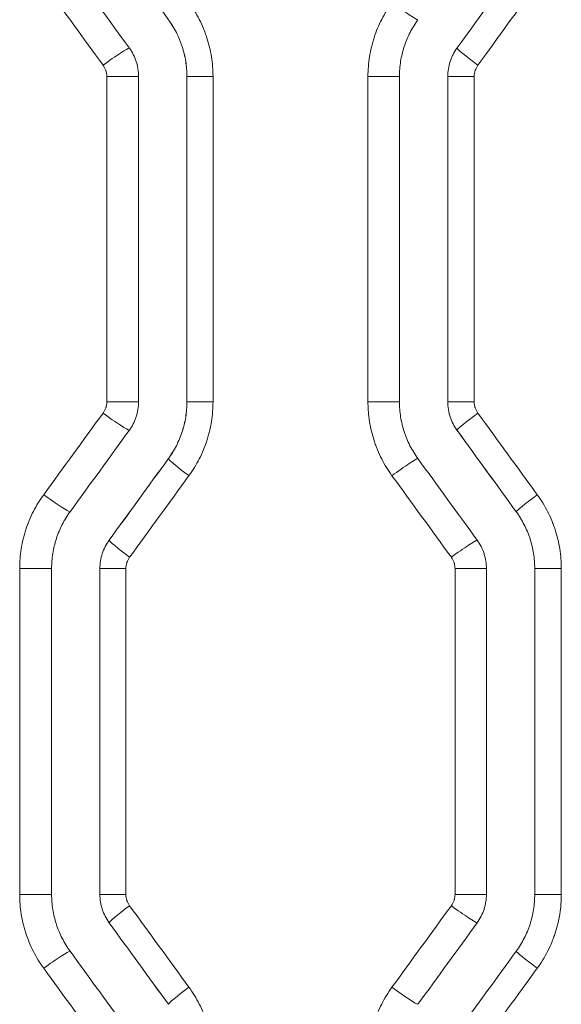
# Model space of a CAD drawing. Header units: millimetres. Extents: x 0 to 594, y 0 to 420.
# Tile 623 of 915: x 269 to 271.8, y 309.2 to 314.3. Entities that reach past the tile are written whole.
import ezdxf

# ---------------------------------------------------------------- set-up
doc = ezdxf.new("R2010")
doc.units = ezdxf.units.MM
doc.layers.add('1', color=7, linetype='Continuous', true_color=0xffffff)

msp = doc.modelspace()

# ---------------------------------------------------------------- linework, layer by layer
at = {"layer": '1', "color": 155, "linetype": 'Continuous', "lineweight": 13}
for p, q in [((269.7664, 314.3001), (269.7663, 314.3001)), ((271.2608, 314.1532), (271.2607, 314.1532)), ((269.4468, 314.0062), (269.6116, 314.0062)), ((269.4468, 312.3211), (269.4468, 314.0062)), ((269.862, 314.0062), (269.8618, 314.0062)), ((269.862, 312.3211), (269.862, 314.0062)), ((269.9971, 314.0062), (269.862, 314.0062)), ((269.9971, 314.0062), (269.9971, 312.3211)), ((270.7996, 314.0062), (270.9627, 314.0062)), ((270.7996, 312.3211), (270.7996, 314.0062)), ((271.213, 314.0062), (271.2129, 314.0062)), ((271.213, 312.3211), (271.213, 314.0062)), ((271.213, 314.0062), (271.35, 314.0062)), ((271.35, 314.0062), (271.35, 312.3211)), ((269.4468, 312.3211), (269.6116, 312.3211)), ((269.862, 312.3211), (269.8618, 312.3211)), ((269.9971, 312.3211), (269.862, 312.3211)), ((270.7996, 312.3211), (270.9627, 312.3211)), ((271.213, 312.3211), (271.2129, 312.3211)), ((271.35, 312.3211), (271.213, 312.3211)), ((271.2608, 312.1742), (271.2607, 312.1742)), ((269.7664, 312.0273), (269.7663, 312.0273)), ((271.5678, 311.752), (271.5677, 311.752)), ((269.4594, 311.605), (269.4592, 311.605)), ((268.9959, 311.4581), (269.1612, 311.4581)), ((268.9959, 309.7705), (268.9959, 311.4581)), ((269.4116, 311.4581), (269.4115, 311.4581)), ((269.4116, 309.7705), (269.4116, 311.4581)), ((269.5461, 311.4581), (269.4116, 311.4581)), ((269.5461, 311.4581), (269.5461, 309.7705)), ((271.2505, 311.4581), (271.4131, 311.4581)), ((271.2505, 309.7705), (271.2505, 311.4581)), ((271.6633, 311.4581), (271.6632, 311.4581)), ((271.6633, 309.7705), (271.6633, 311.4581)), ((271.801, 311.4581), (271.6633, 311.4581)), ((271.801, 311.4581), (271.801, 309.7705)), ((269.1612, 309.7705), (268.9959, 309.7705)), ((269.4115, 309.7705), (269.4116, 309.7705)), ((269.4116, 309.7705), (269.5461, 309.7705)), ((271.4131, 309.7705), (271.2505, 309.7705)), ((271.6632, 309.7705), (271.6633, 309.7705)), ((271.6633, 309.7705), (271.801, 309.7705)), ((269.4592, 309.6236), (269.4594, 309.6236)), ((271.5677, 309.4767), (271.5678, 309.4767))]:
    msp.add_line(p, q, dxfattribs=at)
at = {"layer": '1', "color": 155, "linetype": 'Continuous', "lineweight": 18}
for p, q in [((269.6116, 312.3211), (269.6116, 314.0062)), ((269.8618, 314.0062), (269.8618, 312.3211)), ((270.9627, 312.3211), (270.9627, 314.0062)), ((271.2129, 314.0062), (271.2129, 312.3211)), ((269.1612, 309.7705), (269.1612, 311.4581)), ((269.4115, 311.4581), (269.4115, 309.7705)), ((271.4131, 309.7705), (271.4131, 311.4581)), ((271.6632, 311.4581), (271.6632, 309.7705))]:
    msp.add_line(p, q, dxfattribs=at)
for centre, major_axis, ratio, start_param, end_param in [((279.6552, 299.6222), (103.3628, -142.2552), 0.003589, 1.671553, 1.674537), ((280.8664, 297.4013), (109.4704, -150.6749), 0.003794, 1.679449, 1.682269), ((280.1845, 327.5469), (-105.4437, -145.1248), 0.003657, 1.481031, 1.483953), ((280.4131, 328.2549), (-107.2618, -147.6298), 0.00372, 1.461479, 1.464357), ((281.1707, 297.2981), (111.2586, -153.1397), 0.003854, 1.66252, 1.66529), ((279.9781, 327.1838), (-105.0241, -144.5451), 0.003644, 1.465457, 1.468395), ((281.0768, 297.0145), (110.6908, -152.357), 0.003835, 1.663922, 1.666707), ((281.2941, 292.0936), (111.5663, -153.5646), 0.003864, 1.679625, 1.682392), ((280.6896, 323.6331), (-108.4798, -149.3094), 0.00376, 1.476721, 1.479562), ((281.5605, 291.2747), (112.7817, -155.2407), 0.003904, 1.682741, 1.68548), ((280.6209, 323.1042), (-108.0597, -148.7304), 0.003746, 1.478913, 1.481764)]:
    msp.add_ellipse(centre, major_axis=major_axis, ratio=ratio, start_param=start_param, end_param=end_param, dxfattribs=at)
at = {"layer": '1', "color": 155, "linetype": 'Continuous', "lineweight": 13}
for centre, major_axis, ratio, start_param, end_param in [((280.8263, 328.5276), (-109.9919, -151.3936), 0.003811, 1.478475, 1.481277), ((281.1377, 328.7243), (-111.2358, -152.8983), 0.00385, 1.477574, 1.480348), ((270.9376, 314.3886), (-0.1213, 0.0882), 0.053408, 1.497467, 3.06871), ((269.4434, 314.0646), (-0.1213, -0.0882), 0.06152, 3.225557, 4.7968), ((271.3821, 314.065), (0.1213, -0.0882), 0.051002, 3.14805, 4.642357), ((269.4434, 312.2627), (-0.1213, 0.0882), 0.06152, 1.486385, 3.057628), ((271.3821, 312.2624), (0.1213, 0.0882), 0.051002, 1.640829, 3.135136), ((280.6114, 298.3937), (108.1359, -148.6313), 0.003745, 1.658663, 1.661516), ((281.1262, 297.3488), (111.7313, -153.7913), 0.00387, 1.661775, 1.664533), ((280.3204, 327.7038), (-107.3529, -147.7555), 0.003723, 1.464329, 1.467204), ((269.8877, 311.9391), (0.1213, -0.0882), 0.05911, 3.148053, 4.631277), ((270.9376, 311.9388), (-0.1213, -0.0882), 0.053408, 3.214475, 4.785719), ((280.7752, 328.1107), (-109.184, -150.0737), 0.003781, 1.46275, 1.46558), ((269.1364, 311.8405), (-0.1213, 0.0882), 0.06319, 1.484107, 3.05535), ((271.6891, 311.8401), (0.1213, 0.0882), 0.049339, 1.638554, 3.135136), ((269.5807, 311.5169), (0.1213, -0.0882), 0.060779, 3.148053, 4.629), ((271.2446, 311.5166), (-0.1213, -0.0882), 0.051744, 3.2122, 4.783443), ((269.5807, 309.7118), (-0.1213, -0.0882), 0.060779, 4.795778, 6.276725), ((280.216, 293.9466), (106.3583, -146.1836), 0.003686, 1.673265, 1.67617), ((271.2446, 309.712), (0.1213, -0.0882), 0.051744, 4.641335, 6.212578), ((281.0215, 292.4845), (110.8487, -152.5751), 0.00384, 1.677792, 1.680576), ((269.1364, 309.3881), (0.1213, 0.0882), 0.06319, 0.086242, 1.657485), ((280.4305, 322.8332), (-107.6374, -148.1483), 0.003732, 1.480367, 1.483229), ((271.6891, 309.3885), (-0.1213, 0.0882), 0.049339, 0.006457, 1.503039), ((280.7844, 323.0948), (-109.1633, -150.0453), 0.00378, 1.479245, 1.482072), ((270.9376, 309.2898), (0.1213, -0.0882), 0.053408, 4.639059, 6.210303), ((269.8877, 309.2895), (-0.1213, -0.0882), 0.05911, 4.793501, 6.276725)]:
    msp.add_ellipse(centre, major_axis=major_axis, ratio=ratio, start_param=start_param, end_param=end_param, dxfattribs=at)
for points in [[(269.4278, 314.0646), (269.3253, 314.2054), (269.2228, 314.3461), (269.1204, 314.4869)], [(269.1204, 311.8405), (269.2228, 311.9812), (269.3253, 312.122), (269.4278, 312.2627)], [(271.2314, 311.5166), (271.1289, 311.6573), (271.0265, 311.7981), (270.924, 311.9388)], [(270.924, 309.2898), (271.0265, 309.4305), (271.1289, 309.5713), (271.2314, 309.712)], [(269.4278, 308.9659), (269.3253, 309.1066), (269.2228, 309.2474), (269.1204, 309.3881)]]:
    msp.add_open_spline(points, degree=3, dxfattribs=at)
for points, knots in [([(270.7996, 314.0062), (270.7996, 314.0234), (270.8003, 314.0405), (270.803, 314.0745), (270.807, 314.1082), (270.8136, 314.1416), (270.8196, 314.1664), (270.8228, 314.1788), (270.8265, 314.1912), (270.829, 314.1994), (270.8303, 314.2035), (270.8369, 314.2239), (270.8428, 314.2398), (270.8559, 314.2712), (270.8701, 314.302), (270.8867, 314.3315), (270.9045, 314.3605), (270.9139, 314.3747), (270.924, 314.3886)], [0, 0, 0, 0, 0.125, 0.125, 0.25, 0.375, 0.375, 0.4375, 0.46875, 0.46875, 0.5, 0.5, 0.625, 0.625, 0.75, 0.875, 0.875, 1, 1, 1, 1]), ([(269.8727, 314.3883), (269.8828, 314.3744), (269.8923, 314.3602), (269.9101, 314.3313), (269.9267, 314.3016), (269.941, 314.2708), (269.9508, 314.2472), (269.9539, 314.2392), (269.9583, 314.2272), (269.9598, 314.2231), (269.9626, 314.215), (269.964, 314.211), (269.9706, 314.1906), (269.9752, 314.1742), (269.9831, 314.1412), (269.9897, 314.108), (269.9937, 314.0744), (269.9964, 314.0405), (269.9971, 314.0234), (269.9971, 314.0062)], [0, 0, 0, 0, 0.125, 0.125, 0.25, 0.375, 0.375, 0.4375, 0.4375, 0.46875, 0.46875, 0.5, 0.5, 0.625, 0.625, 0.75, 0.875, 0.875, 1, 1, 1, 1]), ([(269.862, 314.0062), (269.862, 314.0194), (269.8615, 314.0326), (269.8594, 314.0587), (269.8563, 314.0846), (269.8512, 314.1101), (269.8451, 314.1355), (269.8416, 314.1481), (269.8365, 314.1638), (269.8354, 314.1669), (269.8333, 314.1731), (269.8322, 314.1762), (269.8287, 314.1855), (269.8263, 314.1916), (269.8188, 314.2098), (269.8079, 314.2335), (269.7887, 314.2677), (269.7741, 314.2895), (269.7664, 314.3001)], [0, 0, 0, 0, 0.125, 0.125, 0.25, 0.375, 0.375, 0.5, 0.5, 0.53125, 0.53125, 0.5625, 0.5625, 0.625, 0.625, 0.75, 0.875, 1, 1, 1, 1]), ([(271.213, 314.0062), (271.213, 314.0194), (271.2141, 314.0325), (271.2181, 314.0582), (271.2212, 314.0709), (271.2262, 314.0865), (271.2273, 314.0896), (271.2296, 314.0958), (271.2308, 314.0989), (271.2346, 314.1079), (271.2373, 314.1139), (271.2462, 314.1313), (271.253, 314.1425), (271.2608, 314.1532)], [0, 0, 0, 0, 0.25, 0.25, 0.5, 0.5, 0.5625, 0.5625, 0.625, 0.625, 0.75, 0.75, 1, 1, 1, 1]), ([(269.4468, 314.0062), (269.4468, 314.0115), (269.4464, 314.0167), (269.4452, 314.0244), (269.4447, 314.027), (269.4437, 314.0308), (269.4434, 314.0321), (269.4427, 314.0346), (269.4423, 314.0358), (269.4403, 314.042), (269.4383, 314.0468), (269.4348, 314.0537), (269.4329, 314.0571), (269.4307, 314.0603), (269.4293, 314.0625), (269.4285, 314.0636), (269.4278, 314.0646)], [0, 0, 0, 0, 0.25, 0.25, 0.375, 0.375, 0.4375, 0.4375, 0.5, 0.5, 0.75, 0.75, 0.875, 0.9375, 0.9375, 1, 1, 1, 1]), ([(271.3692, 314.065), (271.366, 314.0607), (271.3633, 314.0563), (271.3597, 314.0493), (271.3581, 314.0457), (271.3567, 314.0421), (271.3557, 314.0396), (271.3553, 314.0383), (271.3533, 314.0321), (271.3521, 314.027), (271.3504, 314.0167), (271.35, 314.0115), (271.35, 314.0062)], [0, 0, 0, 0, 0.25, 0.25, 0.375, 0.4375, 0.4375, 0.5, 0.5, 0.75, 0.75, 1, 1, 1, 1]), ([(269.4278, 312.2627), (269.4309, 312.267), (269.4363, 312.2758), (269.4403, 312.2854), (269.4423, 312.2916), (269.4427, 312.2929), (269.4434, 312.2954), (269.4438, 312.2966), (269.4447, 312.3004), (269.4452, 312.303), (269.4464, 312.3107), (269.4468, 312.3159), (269.4468, 312.3211)], [0, 0, 0, 0, 0.25, 0.5, 0.5, 0.5625, 0.5625, 0.625, 0.625, 0.75, 0.75, 1, 1, 1, 1]), ([(269.7664, 312.0273), (269.7741, 312.0379), (269.7814, 312.0488), (269.7951, 312.0711), (269.8078, 312.0938), (269.8187, 312.1174), (269.8287, 312.1415), (269.8333, 312.1538), (269.8384, 312.1694), (269.8394, 312.1725), (269.8413, 312.1788), (269.8422, 312.182), (269.8449, 312.1915), (269.8466, 312.1979), (269.8512, 312.217), (269.8563, 312.2427), (269.8594, 312.2687), (269.8615, 312.2948), (269.862, 312.3079), (269.862, 312.3211)], [0, 0, 0, 0, 0.125, 0.125, 0.25, 0.375, 0.375, 0.5, 0.5, 0.53125, 0.53125, 0.5625, 0.5625, 0.625, 0.625, 0.75, 0.875, 0.875, 1, 1, 1, 1]), ([(269.9971, 312.3211), (269.9971, 312.304), (269.9964, 312.2869), (269.9937, 312.2529), (269.9897, 312.2192), (269.9831, 312.1858), (269.9771, 312.1609), (269.9749, 312.1527), (269.9714, 312.1403), (269.9702, 312.1362), (269.9677, 312.128), (269.9664, 312.1239), (269.9598, 312.1036), (269.9539, 312.0876), (269.9408, 312.0563), (269.9266, 312.0256), (269.91, 311.9961), (269.8923, 311.9671), (269.8828, 311.9529), (269.8727, 311.9391)], [0, 0, 0, 0, 0.125, 0.125, 0.25, 0.375, 0.375, 0.4375, 0.4375, 0.46875, 0.46875, 0.5, 0.5, 0.625, 0.625, 0.75, 0.875, 0.875, 1, 1, 1, 1]), ([(270.924, 311.9388), (270.9139, 311.9527), (270.9044, 311.9669), (270.8866, 311.9959), (270.87, 312.0255), (270.8557, 312.0564), (270.8459, 312.0801), (270.8428, 312.0881), (270.8383, 312.1001), (270.8369, 312.1042), (270.8341, 312.1123), (270.8327, 312.1163), (270.8261, 312.1366), (270.8215, 312.153), (270.8136, 312.186), (270.807, 312.2192), (270.803, 312.2529), (270.8009, 312.2784), (270.8002, 312.2911), (270.7998, 312.304), (270.7996, 312.3126), (270.7996, 312.3169), (270.7996, 312.3211)], [0, 0, 0, 0, 0.125, 0.125, 0.25, 0.375, 0.375, 0.4375, 0.4375, 0.46875, 0.46875, 0.5, 0.5, 0.625, 0.625, 0.75, 0.875, 0.875, 0.9375, 0.96875, 0.96875, 1, 1, 1, 1]), ([(271.2608, 312.1742), (271.253, 312.1849), (271.2462, 312.196), (271.2344, 312.2192), (271.2294, 312.2313), (271.2243, 312.2469), (271.2233, 312.2501), (271.2215, 312.2564), (271.2207, 312.2596), (271.2184, 312.2691), (271.2171, 312.2755), (271.2141, 312.2949), (271.213, 312.3079), (271.213, 312.3211)], [0, 0, 0, 0, 0.25, 0.25, 0.5, 0.5, 0.5625, 0.5625, 0.625, 0.625, 0.75, 0.75, 1, 1, 1, 1]), ([(271.35, 312.3211), (271.35, 312.3159), (271.3504, 312.3106), (271.3517, 312.3029), (271.3524, 312.299), (271.3534, 312.2952), (271.3541, 312.2927), (271.3545, 312.2914), (271.3566, 312.2852), (271.3606, 312.2755), (271.366, 312.2666), (271.3692, 312.2624)], [0, 0, 0, 0, 0.25, 0.25, 0.375, 0.4375, 0.4375, 0.5, 0.5, 0.75, 1, 1, 1, 1]), ([(268.9959, 311.4581), (268.9959, 311.4753), (268.9966, 311.4924), (268.9993, 311.5263), (269.0033, 311.5601), (269.0099, 311.5935), (269.0159, 311.6184), (269.0191, 311.6308), (269.0228, 311.6431), (269.0253, 311.6513), (269.0266, 311.6554), (269.0332, 311.6758), (269.0391, 311.6918), (269.0522, 311.7232), (269.0664, 311.7539), (269.083, 311.7835), (269.1008, 311.8125), (269.1103, 311.8267), (269.1204, 311.8405)], [0, 0, 0, 0, 0.125, 0.125, 0.25, 0.375, 0.375, 0.4375, 0.46875, 0.46875, 0.5, 0.5, 0.625, 0.625, 0.75, 0.875, 0.875, 1, 1, 1, 1]), ([(271.6766, 311.8401), (271.6867, 311.8263), (271.6961, 311.8121), (271.7139, 311.7831), (271.7306, 311.7535), (271.7448, 311.7226), (271.7546, 311.699), (271.7577, 311.691), (271.7622, 311.679), (271.7636, 311.675), (271.7665, 311.6668), (271.7678, 311.6628), (271.7744, 311.6425), (271.7791, 311.6261), (271.787, 311.5931), (271.7936, 311.5599), (271.7976, 311.5262), (271.8003, 311.4923), (271.801, 311.4753), (271.801, 311.4581)], [0, 0, 0, 0, 0.125, 0.125, 0.25, 0.375, 0.375, 0.4375, 0.4375, 0.46875, 0.46875, 0.5, 0.5, 0.625, 0.625, 0.75, 0.875, 0.875, 1, 1, 1, 1]), ([(271.6633, 311.4581), (271.6633, 311.4713), (271.6628, 311.4844), (271.6608, 311.5105), (271.6577, 311.5364), (271.6526, 311.5619), (271.6465, 311.5873), (271.643, 311.5999), (271.6379, 311.6156), (271.6368, 311.6187), (271.6347, 311.6249), (271.6336, 311.628), (271.6301, 311.6373), (271.6277, 311.6434), (271.6202, 311.6616), (271.6092, 311.6853), (271.5901, 311.7195), (271.5755, 311.7413), (271.5678, 311.752)], [0, 0, 0, 0, 0.125, 0.125, 0.25, 0.375, 0.375, 0.5, 0.5, 0.53125, 0.53125, 0.5625, 0.5625, 0.625, 0.625, 0.75, 0.875, 1, 1, 1, 1]), ([(269.4116, 311.4581), (269.4116, 311.4713), (269.4126, 311.4843), (269.4167, 311.51), (269.4197, 311.5227), (269.4248, 311.5384), (269.4259, 311.5415), (269.4282, 311.5477), (269.4294, 311.5507), (269.4331, 311.5598), (269.4359, 311.5657), (269.4448, 311.5832), (269.4516, 311.5944), (269.4594, 311.605)], [0, 0, 0, 0, 0.25, 0.25, 0.5, 0.5, 0.5625, 0.5625, 0.625, 0.625, 0.75, 0.75, 1, 1, 1, 1]), ([(269.5653, 311.5169), (269.5622, 311.5126), (269.5594, 311.5081), (269.5559, 311.5012), (269.5542, 311.4976), (269.5528, 311.4939), (269.5519, 311.4915), (269.5514, 311.4902), (269.5494, 311.484), (269.5482, 311.4789), (269.5465, 311.4686), (269.5461, 311.4634), (269.5461, 311.4581)], [0, 0, 0, 0, 0.25, 0.25, 0.375, 0.4375, 0.4375, 0.5, 0.5, 0.75, 0.75, 1, 1, 1, 1]), ([(271.2505, 311.4581), (271.2505, 311.4633), (271.2501, 311.4685), (271.2488, 311.4763), (271.2483, 311.4788), (271.2474, 311.4827), (271.2471, 311.4839), (271.2463, 311.4865), (271.246, 311.4877), (271.2439, 311.4939), (271.2419, 311.4987), (271.2384, 311.5056), (271.2365, 311.509), (271.2344, 311.5123), (271.2329, 311.5145), (271.2322, 311.5155), (271.2314, 311.5166)], [0, 0, 0, 0, 0.25, 0.25, 0.375, 0.375, 0.4375, 0.4375, 0.5, 0.5, 0.75, 0.75, 0.875, 0.9375, 0.9375, 1, 1, 1, 1]), ([(269.1204, 309.3881), (269.1103, 309.402), (269.1008, 309.4162), (269.083, 309.4451), (269.0664, 309.4747), (269.0522, 309.5055), (269.0391, 309.5369), (269.0332, 309.5528), (269.0266, 309.5732), (269.0253, 309.5773), (269.0228, 309.5855), (269.0191, 309.5979), (269.0159, 309.6103), (269.0099, 309.6351), (269.0033, 309.6685), (268.9993, 309.7023), (268.9966, 309.7363), (268.9959, 309.7534), (268.9959, 309.7705)], [0, 0, 0, 0, 0.125, 0.125, 0.25, 0.375, 0.375, 0.5, 0.5, 0.53125, 0.53125, 0.5625, 0.625, 0.625, 0.75, 0.875, 0.875, 1, 1, 1, 1]), ([(269.4594, 309.6236), (269.4516, 309.6343), (269.4448, 309.6454), (269.4359, 309.6629), (269.4331, 309.6688), (269.4294, 309.6779), (269.4282, 309.681), (269.4259, 309.6872), (269.4248, 309.6903), (269.4197, 309.7059), (269.4167, 309.7186), (269.4126, 309.7443), (269.4116, 309.7573), (269.4116, 309.7705)], [0, 0, 0, 0, 0.25, 0.25, 0.375, 0.375, 0.4375, 0.4375, 0.5, 0.5, 0.75, 0.75, 1, 1, 1, 1]), ([(269.5461, 309.7705), (269.5461, 309.7653), (269.5465, 309.76), (269.5482, 309.7498), (269.5494, 309.7447), (269.5514, 309.7384), (269.5519, 309.7372), (269.5528, 309.7347), (269.5542, 309.731), (269.5559, 309.7275), (269.5594, 309.7205), (269.5622, 309.716), (269.5653, 309.7118)], [0, 0, 0, 0, 0.25, 0.25, 0.5, 0.5, 0.5625, 0.5625, 0.625, 0.75, 0.75, 1, 1, 1, 1]), ([(271.2314, 309.712), (271.2322, 309.7131), (271.2329, 309.7142), (271.2344, 309.7163), (271.2365, 309.7196), (271.2384, 309.723), (271.2419, 309.73), (271.2439, 309.7347), (271.246, 309.7409), (271.2463, 309.7422), (271.2471, 309.7447), (271.2474, 309.746), (271.2483, 309.7498), (271.2488, 309.7524), (271.2501, 309.7601), (271.2505, 309.7653), (271.2505, 309.7705)], [0, 0, 0, 0, 0.0625, 0.0625, 0.125, 0.25, 0.25, 0.5, 0.5, 0.5625, 0.5625, 0.625, 0.625, 0.75, 0.75, 1, 1, 1, 1]), ([(271.5678, 309.4767), (271.5755, 309.4873), (271.5901, 309.5091), (271.6092, 309.5433), (271.6202, 309.567), (271.6277, 309.5852), (271.6301, 309.5913), (271.6336, 309.6006), (271.6347, 309.6037), (271.6368, 309.6099), (271.6379, 309.6131), (271.643, 309.6287), (271.6465, 309.6413), (271.6526, 309.6667), (271.6577, 309.6922), (271.6608, 309.7181), (271.6628, 309.7442), (271.6633, 309.7573), (271.6633, 309.7705)], [0, 0, 0, 0, 0.125, 0.25, 0.375, 0.375, 0.4375, 0.4375, 0.46875, 0.46875, 0.5, 0.5, 0.625, 0.625, 0.75, 0.875, 0.875, 1, 1, 1, 1]), ([(271.801, 309.7705), (271.801, 309.7534), (271.8003, 309.7363), (271.7976, 309.7024), (271.7936, 309.6688), (271.787, 309.6355), (271.7791, 309.6026), (271.7744, 309.5862), (271.7678, 309.5658), (271.7665, 309.5618), (271.7636, 309.5537), (271.7622, 309.5496), (271.7577, 309.5376), (271.7546, 309.5296), (271.7448, 309.506), (271.7306, 309.4752), (271.7139, 309.4455), (271.6961, 309.4165), (271.6867, 309.4024), (271.6766, 309.3885)], [0, 0, 0, 0, 0.125, 0.125, 0.25, 0.375, 0.375, 0.5, 0.5, 0.53125, 0.53125, 0.5625, 0.5625, 0.625, 0.625, 0.75, 0.875, 0.875, 1, 1, 1, 1]), ([(270.7996, 308.9075), (270.7996, 308.9118), (270.7996, 308.9161), (270.7998, 308.9246), (270.8002, 308.9375), (270.8009, 308.9503), (270.803, 308.9757), (270.807, 309.0094), (270.8136, 309.0426), (270.8215, 309.0756), (270.8261, 309.092), (270.8327, 309.1123), (270.8341, 309.1164), (270.8369, 309.1245), (270.8383, 309.1285), (270.8428, 309.1406), (270.8459, 309.1485), (270.8557, 309.1722), (270.87, 309.2031), (270.8866, 309.2327), (270.9044, 309.2618), (270.9139, 309.2759), (270.924, 309.2898)], [0, 0, 0, 0, 0.03125, 0.03125, 0.0625, 0.125, 0.125, 0.25, 0.375, 0.375, 0.5, 0.5, 0.53125, 0.53125, 0.5625, 0.5625, 0.625, 0.625, 0.75, 0.875, 0.875, 1, 1, 1, 1]), ([(269.8727, 309.2895), (269.8828, 309.2757), (269.8923, 309.2615), (269.91, 309.2326), (269.9266, 309.203), (269.9408, 309.1723), (269.9539, 309.141), (269.9598, 309.125), (269.9664, 309.1047), (269.9677, 309.1006), (269.9702, 309.0924), (269.9714, 309.0883), (269.9749, 309.0759), (269.9771, 309.0677), (269.9831, 309.0428), (269.9897, 309.0094), (269.9937, 308.9757), (269.9964, 308.9417), (269.9971, 308.9247), (269.9971, 308.9075)], [0, 0, 0, 0, 0.125, 0.125, 0.25, 0.375, 0.375, 0.5, 0.5, 0.53125, 0.53125, 0.5625, 0.5625, 0.625, 0.625, 0.75, 0.875, 0.875, 1, 1, 1, 1])]:
    msp.add_open_spline(points, degree=3, knots=knots, dxfattribs=at)
at = {"layer": '1', "color": 155, "linetype": 'Continuous', "lineweight": 18}
for points, knots in [([(269.7663, 314.3001), (269.774, 314.2895), (269.7813, 314.2785), (269.795, 314.2562), (269.8078, 314.2335), (269.8187, 314.2097), (269.8262, 314.1915), (269.8286, 314.1854), (269.8321, 314.1762), (269.8332, 314.1731), (269.8353, 314.1668), (269.8364, 314.1637), (269.8415, 314.1481), (269.845, 314.1355), (269.8511, 314.1101), (269.8562, 314.0845), (269.8593, 314.0586), (269.8613, 314.0326), (269.8618, 314.0194), (269.8618, 314.0062)], [0, 0, 0, 0, 0.125, 0.125, 0.25, 0.375, 0.375, 0.4375, 0.4375, 0.46875, 0.46875, 0.5, 0.5, 0.625, 0.625, 0.75, 0.875, 0.875, 1, 1, 1, 1]), ([(270.9627, 314.0062), (270.9627, 314.0194), (270.9632, 314.0326), (270.9653, 314.0587), (270.9684, 314.0846), (270.9735, 314.1103), (270.9781, 314.1294), (270.9798, 314.1358), (270.9825, 314.1453), (270.9834, 314.1485), (270.9853, 314.1548), (270.9863, 314.1579), (270.9914, 314.1736), (270.9959, 314.1858), (271.0059, 314.2099), (271.0169, 314.2336), (271.0296, 314.2563), (271.0432, 314.2785), (271.0505, 314.2895), (271.0583, 314.3001)], [0, 0, 0, 0, 0.125, 0.125, 0.25, 0.375, 0.375, 0.4375, 0.4375, 0.46875, 0.46875, 0.5, 0.5, 0.625, 0.625, 0.75, 0.875, 0.875, 1, 1, 1, 1]), ([(269.6116, 314.0062), (269.6116, 314.0194), (269.6106, 314.0325), (269.6075, 314.0519), (269.6062, 314.0583), (269.6039, 314.0678), (269.6031, 314.071), (269.6013, 314.0774), (269.6004, 314.0805), (269.5953, 314.0962), (269.5902, 314.1082), (269.5784, 314.1314), (269.5716, 314.1425), (269.5638, 314.1532)], [0, 0, 0, 0, 0.25, 0.25, 0.375, 0.375, 0.4375, 0.4375, 0.5, 0.5, 0.75, 0.75, 1, 1, 1, 1]), ([(271.2607, 314.1532), (271.2529, 314.1425), (271.2461, 314.1313), (271.2372, 314.1139), (271.2345, 314.108), (271.2307, 314.0989), (271.2295, 314.0958), (271.2272, 314.0896), (271.2261, 314.0865), (271.2211, 314.0709), (271.218, 314.0582), (271.2139, 314.0325), (271.2129, 314.0194), (271.2129, 314.0062)], [0, 0, 0, 0, 0.25, 0.25, 0.375, 0.375, 0.4375, 0.4375, 0.5, 0.5, 0.75, 0.75, 1, 1, 1, 1]), ([(269.5638, 312.1742), (269.5716, 312.1849), (269.5784, 312.196), (269.5873, 312.2135), (269.5901, 312.2194), (269.5938, 312.2285), (269.595, 312.2315), (269.5973, 312.2377), (269.5984, 312.2408), (269.6035, 312.2565), (269.6065, 312.2692), (269.6106, 312.2949), (269.6116, 312.3079), (269.6116, 312.3211)], [0, 0, 0, 0, 0.25, 0.25, 0.375, 0.375, 0.4375, 0.4375, 0.5, 0.5, 0.75, 0.75, 1, 1, 1, 1]), ([(269.8618, 312.3211), (269.8618, 312.3079), (269.8613, 312.2948), (269.8593, 312.2687), (269.8562, 312.2427), (269.8511, 312.2171), (269.8465, 312.1979), (269.8448, 312.1916), (269.8421, 312.1821), (269.8412, 312.1789), (269.8393, 312.1726), (269.8383, 312.1694), (269.8332, 312.1538), (269.8286, 312.1415), (269.8186, 312.1174), (269.8077, 312.0938), (269.795, 312.0711), (269.7813, 312.0488), (269.774, 312.0379), (269.7663, 312.0273)], [0, 0, 0, 0, 0.125, 0.125, 0.25, 0.375, 0.375, 0.4375, 0.4375, 0.46875, 0.46875, 0.5, 0.5, 0.625, 0.625, 0.75, 0.875, 0.875, 1, 1, 1, 1]), ([(271.0583, 312.0273), (271.0505, 312.0379), (271.0432, 312.0488), (271.0296, 312.0711), (271.0168, 312.0939), (271.0058, 312.1177), (270.9983, 312.1358), (270.9959, 312.142), (270.9925, 312.1512), (270.9914, 312.1543), (270.9892, 312.1606), (270.9882, 312.1637), (270.9831, 312.1793), (270.9795, 312.1919), (270.9735, 312.2173), (270.9684, 312.2429), (270.9653, 312.2688), (270.9632, 312.2948), (270.9627, 312.3079), (270.9627, 312.3211)], [0, 0, 0, 0, 0.125, 0.125, 0.25, 0.375, 0.375, 0.4375, 0.4375, 0.46875, 0.46875, 0.5, 0.5, 0.625, 0.625, 0.75, 0.875, 0.875, 1, 1, 1, 1]), ([(271.2129, 312.3211), (271.2129, 312.3079), (271.2139, 312.2949), (271.217, 312.2755), (271.2183, 312.2691), (271.2206, 312.2595), (271.2214, 312.2564), (271.2232, 312.25), (271.2242, 312.2469), (271.2293, 312.2312), (271.2343, 312.2192), (271.2461, 312.196), (271.2529, 312.1849), (271.2607, 312.1742)], [0, 0, 0, 0, 0.25, 0.25, 0.375, 0.375, 0.4375, 0.4375, 0.5, 0.5, 0.75, 0.75, 1, 1, 1, 1]), ([(269.1612, 311.4581), (269.1612, 311.4713), (269.1618, 311.4844), (269.1638, 311.5105), (269.1669, 311.5365), (269.172, 311.5622), (269.1766, 311.5813), (269.1783, 311.5877), (269.181, 311.5972), (269.1819, 311.6003), (269.1838, 311.6067), (269.1848, 311.6098), (269.1899, 311.6254), (269.1945, 311.6377), (269.2045, 311.6618), (269.2154, 311.6854), (269.2281, 311.7082), (269.2418, 311.7304), (269.2491, 311.7413), (269.2568, 311.752)], [0, 0, 0, 0, 0.125, 0.125, 0.25, 0.375, 0.375, 0.4375, 0.4375, 0.46875, 0.46875, 0.5, 0.5, 0.625, 0.625, 0.75, 0.875, 0.875, 1, 1, 1, 1]), ([(271.5677, 311.752), (271.5754, 311.7413), (271.5827, 311.7304), (271.5964, 311.7081), (271.6092, 311.6853), (271.6201, 311.6616), (271.6277, 311.6434), (271.63, 311.6373), (271.6335, 311.628), (271.6346, 311.6249), (271.6367, 311.6187), (271.6378, 311.6155), (271.6429, 311.5999), (271.6464, 311.5873), (271.6525, 311.5619), (271.6576, 311.5364), (271.6606, 311.5105), (271.6627, 311.4844), (271.6632, 311.4713), (271.6632, 311.4581)], [0, 0, 0, 0, 0.125, 0.125, 0.25, 0.375, 0.375, 0.4375, 0.4375, 0.46875, 0.46875, 0.5, 0.5, 0.625, 0.625, 0.75, 0.875, 0.875, 1, 1, 1, 1]), ([(269.4592, 311.605), (269.4515, 311.5944), (269.4447, 311.5832), (269.4358, 311.5658), (269.433, 311.5598), (269.4293, 311.5507), (269.4281, 311.5477), (269.4258, 311.5415), (269.4247, 311.5384), (269.4196, 311.5227), (269.4166, 311.5101), (269.4125, 311.4843), (269.4115, 311.4713), (269.4115, 311.4581)], [0, 0, 0, 0, 0.25, 0.25, 0.375, 0.375, 0.4375, 0.4375, 0.5, 0.5, 0.75, 0.75, 1, 1, 1, 1]), ([(271.4131, 311.4581), (271.4131, 311.4713), (271.412, 311.4843), (271.4089, 311.5037), (271.4077, 311.5101), (271.4054, 311.5197), (271.4045, 311.5229), (271.4027, 311.5292), (271.4018, 311.5324), (271.3967, 311.548), (271.3917, 311.56), (271.3798, 311.5832), (271.373, 311.5944), (271.3653, 311.605)], [0, 0, 0, 0, 0.25, 0.25, 0.375, 0.375, 0.4375, 0.4375, 0.5, 0.5, 0.75, 0.75, 1, 1, 1, 1]), ([(269.2568, 309.4767), (269.2491, 309.4873), (269.2418, 309.4982), (269.2281, 309.5205), (269.2154, 309.5432), (269.2045, 309.5668), (269.1945, 309.5909), (269.1899, 309.6032), (269.1848, 309.6188), (269.1838, 309.622), (269.1819, 309.6283), (269.181, 309.6315), (269.1783, 309.641), (269.1766, 309.6473), (269.172, 309.6665), (269.1669, 309.6921), (269.1638, 309.7181), (269.1618, 309.7442), (269.1612, 309.7573), (269.1612, 309.7705)], [0, 0, 0, 0, 0.125, 0.125, 0.25, 0.375, 0.375, 0.5, 0.5, 0.53125, 0.53125, 0.5625, 0.5625, 0.625, 0.625, 0.75, 0.875, 0.875, 1, 1, 1, 1]), ([(269.4115, 309.7705), (269.4115, 309.7573), (269.4125, 309.7443), (269.4166, 309.7186), (269.4196, 309.7059), (269.4247, 309.6902), (269.4258, 309.6871), (269.4281, 309.6809), (269.4293, 309.6779), (269.433, 309.6688), (269.4358, 309.6629), (269.4447, 309.6454), (269.4515, 309.6343), (269.4592, 309.6236)], [0, 0, 0, 0, 0.25, 0.25, 0.5, 0.5, 0.5625, 0.5625, 0.625, 0.625, 0.75, 0.75, 1, 1, 1, 1]), ([(271.3653, 309.6236), (271.373, 309.6343), (271.3798, 309.6454), (271.3917, 309.6686), (271.3967, 309.6806), (271.4018, 309.6963), (271.4027, 309.6994), (271.4045, 309.7058), (271.4054, 309.7089), (271.4077, 309.7185), (271.4089, 309.7249), (271.412, 309.7443), (271.4131, 309.7573), (271.4131, 309.7705)], [0, 0, 0, 0, 0.25, 0.25, 0.5, 0.5, 0.5625, 0.5625, 0.625, 0.625, 0.75, 0.75, 1, 1, 1, 1]), ([(271.6632, 309.7705), (271.6632, 309.7573), (271.6627, 309.7442), (271.6606, 309.7182), (271.6576, 309.6923), (271.6525, 309.6667), (271.6464, 309.6413), (271.6429, 309.6287), (271.6378, 309.6131), (271.6367, 309.61), (271.6346, 309.6037), (271.6335, 309.6006), (271.63, 309.5914), (271.6277, 309.5852), (271.6201, 309.5671), (271.6092, 309.5433), (271.5964, 309.5205), (271.5827, 309.4982), (271.5754, 309.4873), (271.5677, 309.4767)], [0, 0, 0, 0, 0.125, 0.125, 0.25, 0.375, 0.375, 0.5, 0.5, 0.53125, 0.53125, 0.5625, 0.5625, 0.625, 0.625, 0.75, 0.875, 0.875, 1, 1, 1, 1])]:
    msp.add_open_spline(points, degree=3, knots=knots, dxfattribs=at)

doc.saveas('drawing.dxf')
